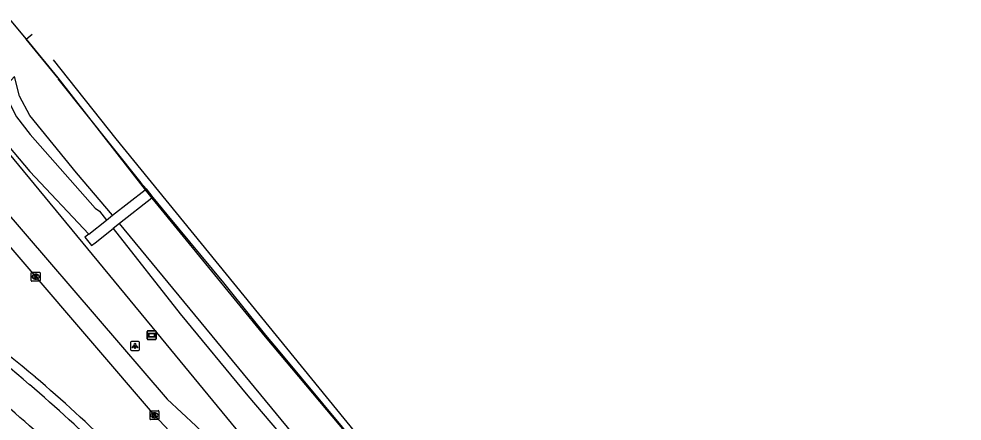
# Model space of a CAD drawing. Extents: x 158797 to 159887, y 384318 to 385255.
# Drawn here: x 159287.1 to 159393, y 385200.4 to 385245.5 of the extents above; entities that cross this region are included whole.
import ezdxf

# ---------------------------------------------------------------- set-up
doc = ezdxf.new("R2010")
doc.units = 0
for name, color, linetype in [('IMGEO_Fietspad_gesloten', 7, 'Continuous'), ('IMGEO_Grasland_overig', 7, 'Continuous'), ('IMGEO_Hek', 7, 'Continuous'), ('IMGEO_Kolk', 7, 'Continuous'), ('IMGEO_Lichtpunt', 7, 'Continuous'), ('IMGEO_Muur', 7, 'Continuous'), ('IMGEO_Rijbaan_lokaal_open', 7, 'Continuous'), ('IMGEO_Spoorbaan_halfverhard', 7, 'Continuous'), ('IMGEO_Terreindeel_gesloten', 7, 'Continuous'), ('IMGEO_Verklikker', 7, 'Continuous'), ('IMGEO_Voetpad_op_trap', 7, 'Continuous'), ('IMGEO_Voetpad_open', 7, 'Continuous')]:
    doc.layers.add(name, color=color, linetype=linetype)

msp = doc.modelspace()

# ---------------------------------------------------------------- linework, layer by layer
at = {"layer": 'IMGEO_Fietspad_gesloten'}
for centre, radius, start, end in [((159223.25, 385130.96), 98.18, 48.5151, 57.2517), ((159176.27, 385072.9), 172.83, 41.7096, 49.5989), ((159176.86, 385073.33), 168.64, 41.7755, 49.616)]:
    msp.add_arc(centre, radius, start, end, dxfattribs=at)
at = {"layer": 'IMGEO_Grasland_overig'}
for points in [[(159286.03, 385245.53), (159287.91, 385243.24)], [(159287.91, 385243.24), (159291.48, 385238.91), (159301.28, 385226.36)], [(159297.63, 385223.5), (159293.59, 385228.27), (159288.32, 385234.71), (159287.18, 385236.86), (159286.6, 385239.08), (159285.87, 385238.24), (159285.82, 385237.43), (159285.98, 385236.22), (159286.83, 385234.56), (159288.36, 385232.57), (159295.68, 385224.3), (159296.15, 385223.96), (159296.94, 385222.96)], [(159282.98, 385235.18), (159284.7, 385232.68), (159288.35, 385228.43), (159294.94, 385221.39)], [(159686.79, 384745.58), (159659.72, 384777.29), (159630.79, 384812.22), (159508.19, 384960.26), (159505.46, 384963.64), (159499.26, 384971.03), (159498.37, 384972.11), (159494.56, 384976.71), (159480.46, 384993.89), (159435.87, 385048.18), (159320.6, 385188.54), (159302.59, 385210.35), (159284.08, 385232.76), (159282.98, 385235.18)], [(159302.02, 385225.41), (159314.77, 385209.89), (159329.13, 385192.81), (159340.34, 385179.11), (159427.85, 385073.25), (159470.7, 385021.14), (159493.01, 384994.28), (159528.04, 384951.66), (159564.89, 384907.05), (159566.63, 384904.96)], [(159563.56, 384902.44), (159553.33, 384914.82), (159543.73, 384926.04), (159532.31, 384940.05), (159520.4, 384954.17), (159508.59, 384968.42), (159497.09, 384982.7), (159485.45, 384996.7), (159474.37, 385009.68), (159461.18, 385025.4), (159445.75, 385044.14), (159432.6, 385060.67), (159422, 385073.66), (159395.48, 385105.84), (159381.82, 385121.96), (159373.13, 385132.52), (159359.33, 385149.02), (159347.84, 385163.2), (159334.89, 385178.84), (159321.5, 385194.61), (159298.4, 385222.57)], [(159297.68, 385222.01), (159305.21, 385212.46), (159312.81, 385203.26), (159325.32, 385188.61), (159337.39, 385173.65), (159364.21, 385141.59), (159389.59, 385110.95), (159400.26, 385097.84), (159412.23, 385082.79), (159426.29, 385066.02), (159450.47, 385036.8), (159466.69, 385016.98), (159489.93, 384988.24), (159502.44, 384973.89), (159528.55, 384943.13), (159540.04, 384928.76), (159554.68, 384911.36), (159562.67, 384901.71)]]:
    msp.add_lwpolyline(points, dxfattribs=at)
at = {"layer": 'IMGEO_Hek'}
msp.add_lwpolyline([(159291.47, 385238.8), (159300.81, 385227.16), (159301.41, 385226.46), (159302.15, 385225.51), (159303.71, 385223.58), (159310.06, 385215.94), (159313.25, 385211.98), (159314.79, 385210.05), (159316.42, 385208.16), (159321.21, 385202.41), (159327.62, 385194.68), (159329.13, 385192.81), (159338.74, 385181.24), (159345.12, 385173.52), (159354.68, 385161.93), (159370.6, 385142.66), (159383.32, 385127.24), (159419.95, 385082.94)], dxfattribs=at)
at = {"layer": 'IMGEO_Kolk'}
for p, q in [((159288.49, 385216.19), (159288.49, 385217.04)), ((159288.56, 385217.12), (159289.42, 385217.12)), ((159288.98, 385216.9), (159289, 385216.9)), ((159289.49, 385217.04), (159289.49, 385216.19)), ((159289.42, 385216.12), (159288.56, 385216.12)), ((159289, 385216.34), (159288.97, 385216.34)), ((159301.83, 385200.67), (159301.83, 385201.52)), ((159301.9, 385201.59), (159302.75, 385201.59)), ((159302.32, 385201.37), (159302.34, 385201.37)), ((159302.83, 385201.52), (159302.83, 385200.67)), ((159302.75, 385200.59), (159301.9, 385200.59)), ((159302.34, 385200.81), (159302.31, 385200.81))]:
    msp.add_line(p, q, dxfattribs=at)
for points in [[(159288.49, 385216.19), (159288.49, 385217.04)], [(159288.56, 385217.12), (159289.42, 385217.12)], [(159288.81, 385216.82), (159288.93, 385216.82), (159288.93, 385216.67), (159289.06, 385216.82), (159289.23, 385216.82), (159289.08, 385216.67), (159289.23, 385216.42), (159289.08, 385216.42), (159289, 385216.58), (159288.93, 385216.52), (159288.93, 385216.42), (159288.81, 385216.42), (159288.81, 385216.82)], [(159289.49, 385217.04), (159289.49, 385216.19)], [(159289.42, 385216.12), (159288.56, 385216.12)], [(159301.83, 385200.67), (159301.83, 385201.52)], [(159301.9, 385201.59), (159302.75, 385201.59)], [(159302.15, 385201.29), (159302.27, 385201.29), (159302.27, 385201.14), (159302.4, 385201.29), (159302.57, 385201.29), (159302.42, 385201.14), (159302.57, 385200.89), (159302.42, 385200.89), (159302.34, 385201.06), (159302.27, 385200.99), (159302.27, 385200.89), (159302.15, 385200.89), (159302.15, 385201.29)], [(159302.83, 385201.52), (159302.83, 385200.67)], [(159302.75, 385200.59), (159301.9, 385200.59)]]:
    msp.add_lwpolyline(points, dxfattribs=at)
for centre, start, end in [((159288.57, 385217.04), 91.552, 178.448), ((159288.57, 385217.04), 91.552, 178.448), ((159289.41, 385217.04), 1.552, 88.448), ((159289.41, 385217.04), 1.552, 88.448), ((159288.57, 385216.19), 181.552, 268.448), ((159288.57, 385216.19), 181.552, 268.448), ((159289.41, 385216.19), 271.552, 358.448), ((159289.41, 385216.19), 271.552, 358.448), ((159301.9, 385201.52), 91.552, 178.448), ((159301.9, 385201.52), 91.552, 178.448), ((159302.75, 385201.52), 1.552, 88.448), ((159302.75, 385201.52), 1.552, 88.448), ((159301.9, 385200.67), 181.552, 268.448), ((159301.9, 385200.67), 181.552, 268.448), ((159302.75, 385200.67), 271.552, 358.448), ((159302.75, 385200.67), 271.552, 358.448)]:
    msp.add_arc(centre, 0.0765, start, end, dxfattribs=at)
for centre, major_axis, ratio, start_param, end_param in [((159288.98, 385216.62), (-0.387, 0.002), 0.722429, 4.712389, 7.853982), ((159289, 385216.62), (-0.39, 0.002), 0.717154, 1.570796, 4.712389), ((159302.31, 385201.09), (-0.387, 0.002), 0.722429, 4.712389, 7.853982), ((159302.34, 385201.09), (-0.39, 0.002), 0.717154, 1.570796, 4.712389)]:
    msp.add_ellipse(centre, major_axis=major_axis, ratio=ratio, start_param=start_param, end_param=end_param, dxfattribs=at)
at = {"layer": 'IMGEO_Lichtpunt'}
for p, q in [((159300.54, 385209.35), (159299.73, 385209.35)), ((159300.54, 385209.35), (159299.73, 385209.35)), ((159299.64, 385209.25), (159299.64, 385208.45)), ((159299.64, 385209.25), (159299.64, 385208.45)), ((159299.73, 385208.35), (159300.54, 385208.35)), ((159299.73, 385208.35), (159300.54, 385208.35)), ((159300.63, 385208.45), (159300.63, 385209.25)), ((159300.63, 385208.45), (159300.63, 385209.25))]:
    msp.add_line(p, q, dxfattribs=at)
for points in [[(159300.01, 385208.92), (159300.05, 385208.89), (159299.86, 385208.63), (159299.82, 385208.66), (159300.01, 385208.92)], [(159300.11, 385208.87), (159300.16, 385208.87), (159300.16, 385208.55), (159300.11, 385208.55), (159300.11, 385208.87)], [(159300.22, 385208.89), (159300.26, 385208.92), (159300.45, 385208.65), (159300.41, 385208.63), (159300.22, 385208.89)]]:
    msp.add_lwpolyline(points, dxfattribs=at)
msp.add_circle((159300.14, 385209.05), 0.0994, dxfattribs=at)
for centre, start, end in [((159299.73, 385209.25), 90, 180), ((159299.73, 385209.25), 90, 180), ((159300.54, 385209.25), 0, 90), ((159300.54, 385209.25), 0, 90), ((159299.73, 385208.45), 180, 270), ((159299.73, 385208.45), 180, 270), ((159300.54, 385208.45), 270, 0), ((159300.54, 385208.45), 270, 360)]:
    msp.add_arc(centre, 0.0946, start, end, dxfattribs=at)
at = {"layer": 'IMGEO_Muur'}
msp.add_lwpolyline([(159291.48, 385238.91), (159287.91, 385243.24), (159288.6, 385243.81)], dxfattribs=at)
at = {"layer": 'IMGEO_Rijbaan_lokaal_open'}
msp.add_lwpolyline([(159313.36, 385189.19), (159311.2, 385191.65), (159302.33, 385201.09), (159280.86, 385226.09), (159278.11, 385229.3), (159276.69, 385231.17)], dxfattribs=at)
for centre, radius, start, end in [((159214.18, 385118.24), 114.79, 49.3535, 57.0304), ((159172.87, 385069.25), 178.87, 41.8673, 49.538)]:
    msp.add_arc(centre, radius, start, end, dxfattribs=at)
at = {"layer": 'IMGEO_Spoorbaan_halfverhard'}
msp.add_lwpolyline([(159400.5, 385107.57), (159392.08, 385118.02), (159372.08, 385142.2), (159366.33, 385149.2), (159342.09, 385178.45), (159327.6, 385195.85), (159298.02, 385232.09), (159290.99, 385240.93)], dxfattribs=at)
at = {"layer": 'IMGEO_Terreindeel_gesloten'}
msp.add_lwpolyline([(159287.91, 385243.24), (159288.6, 385243.81)], dxfattribs=at)
at = {"layer": 'IMGEO_Verklikker'}
for p, q in [((159301.51, 385209.66), (159301.51, 385210.46)), ((159301.51, 385210.46), (159301.51, 385209.66)), ((159301.61, 385210.56), (159302.4, 385210.56)), ((159302.4, 385210.56), (159301.61, 385210.56)), ((159302.5, 385210.46), (159302.5, 385209.66)), ((159302.5, 385209.66), (159302.5, 385210.46)), ((159302.4, 385209.56), (159301.61, 385209.56)), ((159301.61, 385209.56), (159302.4, 385209.56))]:
    msp.add_line(p, q, dxfattribs=at)
for points in [[(159301.61, 385210.3), (159302.4, 385210.3), (159302.4, 385209.83), (159301.61, 385209.83), (159301.61, 385210.3)], [(159301.68, 385210.23), (159301.68, 385209.9), (159302.33, 385209.9), (159302.33, 385210.23), (159301.68, 385210.23)]]:
    msp.add_lwpolyline(points, dxfattribs=at)
for centre, start, end in [((159301.61, 385210.46), 90, 180), ((159301.61, 385210.46), 90, 180), ((159302.4, 385210.46), 0, 90), ((159302.4, 385210.46), 360, 90), ((159301.61, 385209.66), 180, 270), ((159301.61, 385209.66), 180, 270), ((159302.4, 385209.66), 270, 0), ((159302.4, 385209.66), 270, 0)]:
    msp.add_arc(centre, 0.1, start, end, dxfattribs=at)
at = {"layer": 'IMGEO_Voetpad_op_trap'}
for points in [[(159297.63, 385223.5), (159301.28, 385226.36)], [(159301.28, 385226.36), (159302.02, 385225.41)], [(159302.02, 385225.41), (159298.4, 385222.57)], [(159296.94, 385222.96), (159297.63, 385223.5)], [(159294.94, 385221.39), (159296.94, 385222.96)], [(159298.4, 385222.57), (159297.68, 385222.01)], [(159294.94, 385221.39), (159294.51, 385221.06), (159295.25, 385220.11), (159295.67, 385220.43), (159297.68, 385222.01)]]:
    msp.add_lwpolyline(points, dxfattribs=at)
at = {"layer": 'IMGEO_Voetpad_open'}
msp.add_lwpolyline([(159278.39, 385232.55), (159279.82, 385230.71), (159303.77, 385202.87), (159306.99, 385199.89), (159314.13, 385193.1), (159317.57, 385189.47), (159318.53, 385188.25), (159434.92, 385047.39), (159500.48, 384968.05)], dxfattribs=at)

doc.saveas('drawing.dxf')
